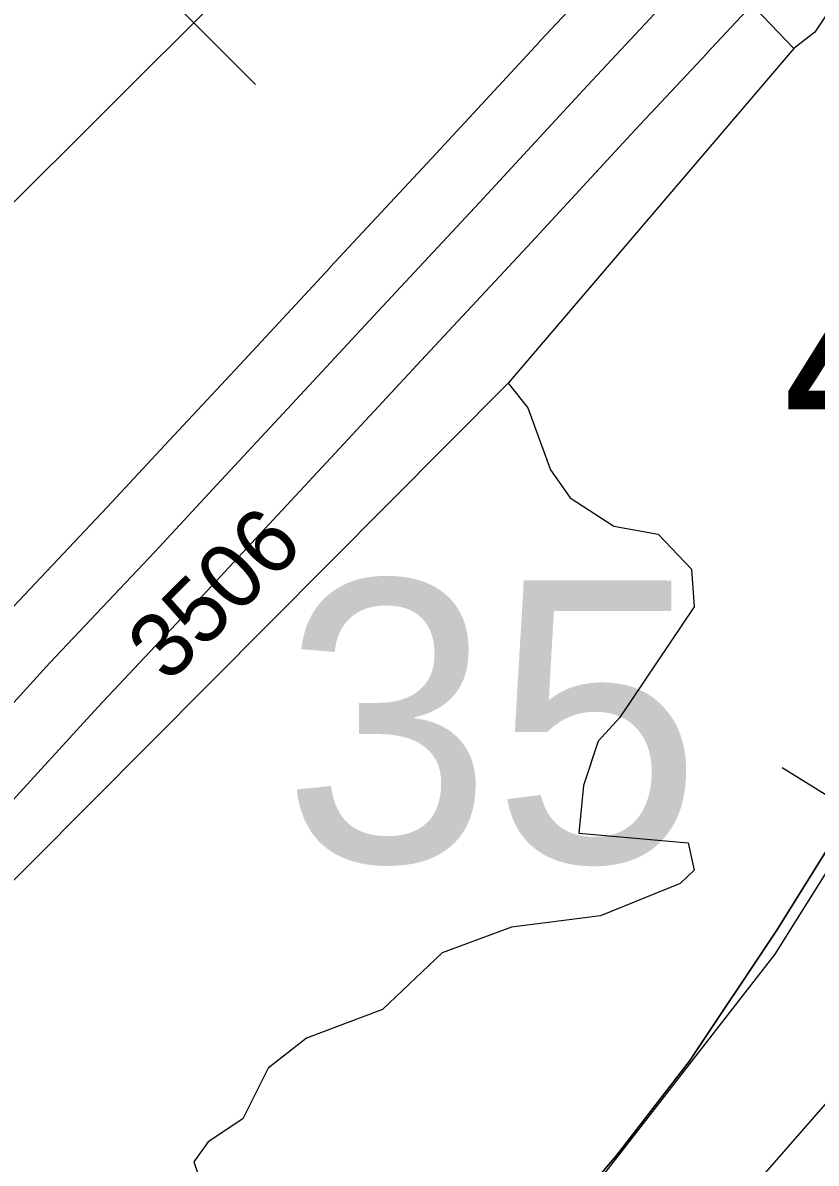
# Model space of a CAD drawing. Extents: x -132.8 to -73.3, y -60 to -26.
# Drawn here: x -111.28 to -110.915, y -38.316 to -37.79 of the extents above; entities that cross this region are included whole.
import ezdxf

# ---------------------------------------------------------------- set-up
doc = ezdxf.new("R2010")
doc.units = 0
for name, color, linetype in [('tdCoHydroRiver', 7, 'Continuous'), ('tdCoInt', 7, 'Continuous'), ('tdCoPipe', 7, 'Continuous'), ('tdCoRRCL', 7, 'Continuous'), ('tdCoSecRdNmbr', 7, 'Continuous'), ('tdCoSecRteBand', 7, 'Continuous'), ('tdCoSecRteCL', 7, 'Continuous'), ('tdCoSectNmbr', 7, 'Continuous'), ('tdCoStrucSecFHWANum', 7, 'Continuous'), ('tdCoSurfAsphalt', 7, 'Continuous')]:
    doc.layers.add(name, color=color, linetype=linetype)

msp = doc.modelspace()

# ---------------------------------------------------------------- linework, layer by layer
at = {"layer": 'tdCoHydroRiver'}
for points in [[(-110.92481, -37.80203), (-110.94633, -37.77939), (-110.95536, -37.76181), (-110.96358, -37.65119), (-110.97666, -37.60668), (-110.9843, -37.59702), (-111.00813, -37.5412), (-111.03989, -37.48676), (-111.05336, -37.45802), (-111.06707, -37.43874), (-111.08834, -37.40665), (-111.10145, -37.36372), (-111.10219, -37.33058), (-111.1081, -37.31465), (-111.10565, -37.2185), (-111.10946, -37.18212), (-111.10932, -37.11429), (-111.11446, -37.06842), (-111.1243, -37.02085), (-111.1436, -36.97303), (-111.17239, -36.92655), (-111.25834, -36.83128), (-111.30259, -36.77179)], [(-110.45661, -37.38652), (-110.63584, -37.48447), (-110.66803, -37.50889), (-110.69397, -37.53662), (-110.7154, -37.57235), (-110.81461, -37.68812), (-110.87719, -37.72911), (-110.88726, -37.75251), (-110.91515, -37.79439), (-110.92481, -37.80203)], [(-110.92481, -37.80203), (-111.05657, -37.9564)], [(-111.05657, -37.9564), (-111.30435, -38.20561), (-111.3588, -38.29885), (-111.37065, -38.3301), (-111.37428, -38.34894), (-111.37763, -38.35674), (-111.3819, -38.46232)], [(-111.05657, -37.9564), (-111.04739, -37.96768), (-111.03706, -37.99634), (-111.02792, -38.00919), (-111.00775, -38.02233), (-110.98732, -38.026), (-110.97195, -38.04217), (-110.97082, -38.05955), (-111.00526, -38.11073), (-111.015, -38.12151), (-111.02183, -38.14185), (-111.02397, -38.16388), (-110.97358, -38.16832), (-110.97075, -38.18101), (-110.97722, -38.18715), (-111.0139, -38.20199), (-111.05506, -38.20725), (-111.08692, -38.21905), (-111.11441, -38.24517), (-111.14947, -38.25847), (-111.16717, -38.27221), (-111.17881, -38.29557), (-111.19487, -38.3062), (-111.20142, -38.3155), (-111.1926, -38.34097)]]:
    msp.add_lwpolyline(points, dxfattribs=at)
at = {"layer": 'tdCoInt'}
msp.add_lwpolyline([(-112.69611, -40.99484), (-112.64562, -40.60133), (-112.63478, -40.52357), (-112.62189, -40.45201), (-112.60449, -40.39983), (-112.57709, -40.34046), (-112.54863, -40.29082), (-112.49537, -40.22197), (-112.41826, -40.12328), (-112.23956, -39.90037), (-112.02719, -39.63144), (-111.72843, -39.2571), (-111.70145, -39.22548), (-111.51597, -38.98997), (-111.3883, -38.83663), (-111.21302, -38.63526), (-110.81494, -38.17986), (-110.67547, -38.01985), (-110.64115, -37.97918)], dxfattribs=at)
at = {"layer": 'tdCoPipe'}
msp.add_line((-111.22992, -37.76151), (-111.17296, -37.81861), dxfattribs=at)
msp.add_lwpolyline([(-105.92976, -34.31427), (-107.13761, -35.28963), (-107.25438, -35.62697), (-107.45155, -35.86939), (-107.61655, -36.0032), (-108.12161, -36.19787), (-108.70028, -36.3613), (-109.27387, -36.46921), (-109.82318, -36.56568), (-110.20818, -36.77262), (-110.65646, -37.24646), (-111.3087, -37.89704), (-111.68231, -38.24125), (-112.04023, -38.60365), (-112.45145, -39.12986), (-112.72378, -39.62901), (-113.08313, -40.06488), (-113.36286, -40.32355), (-113.36037, -40.50634)], dxfattribs=at)
at = {"layer": 'tdCoRRCL'}
msp.add_line((-110.93019, -38.13364), (-110.86657, -38.17335), dxfattribs=at)
for points in [[(-111.07635, -38.39448), (-111.00658, -38.31252), (-110.97305, -38.26917), (-110.93274, -38.20855), (-110.89786, -38.15266), (-110.83012, -38.04564), (-110.76679, -37.942), (-110.69702, -37.83193), (-110.63538, -37.73032), (-110.54021, -37.5813), (-110.51345, -37.53964), (-110.42269, -37.39435), (-110.38306, -37.33203), (-110.30923, -37.21214), (-110.24725, -37.11222), (-110.20568, -37.0468), (-110.11921, -36.91071), (-110.09394, -36.87267), (-110.07783, -36.85245), (-110.05817, -36.83129), (-110.03514, -36.81218), (-110.00574, -36.79233), (-109.96566, -36.77117), (-109.90368, -36.74009)], [(-110.30923, -37.21214), (-110.38306, -37.33203), (-110.42269, -37.39435), (-110.51345, -37.53964), (-110.54021, -37.5813), (-110.63538, -37.73032), (-110.69702, -37.83193), (-110.76679, -37.942), (-110.83012, -38.04564), (-110.89786, -38.15266), (-110.93274, -38.20855), (-110.97305, -38.26917), (-111.00658, -38.31252), (-111.07635, -38.39448)], [(-111.65141, -39.07019), (-111.10646, -38.44238), (-110.93341, -38.21973), (-110.43133, -37.41886)]]:
    msp.add_lwpolyline(points, dxfattribs=at)
at = {"layer": 'tdCoSecRteBand'}
for points in [[(-110.92175, -37.75785), (-110.96491, -37.80421), (-110.96494, -37.80425), (-110.96497, -37.80429), (-110.99794, -37.83946), (-111.04767, -37.89338), (-111.04772, -37.89344), (-111.04777, -37.89349), (-111.09461, -37.94378), (-111.13627, -37.98865), (-111.13628, -37.98865), (-111.13628, -37.98866), (-111.16883, -38.02367), (-111.19742, -38.05449), (-111.1975, -38.05457), (-111.19758, -38.05465), (-111.24575, -38.10577), (-111.28652, -38.15047)], [(-111.28958, -38.0648), (-111.24133, -38.01359), (-111.2128, -37.98285), (-111.21279, -37.98284), (-111.21278, -37.98283), (-111.18023, -37.94782), (-111.13856, -37.90294), (-111.13855, -37.90292), (-111.13853, -37.90291), (-111.09173, -37.85265), (-111.04196, -37.7987), (-111.04188, -37.79861), (-111.0418, -37.79852), (-111.00879, -37.7633)]]:
    msp.add_lwpolyline(points, dxfattribs=at)
at = {"layer": 'tdCoSecRteCL'}
msp.add_lwpolyline([(-111.66843, -38.51654), (-111.65196, -38.49893), (-111.60634, -38.44961), (-111.56047, -38.40078), (-111.50794, -38.34357), (-111.46183, -38.2945), (-111.41251, -38.24123), (-111.3733, -38.19906), (-111.34321, -38.16675), (-111.30869, -38.13026), (-111.26775, -38.08537), (-111.21941, -38.03408), (-111.19081, -38.00325), (-111.15826, -37.96823), (-111.11658, -37.92335), (-111.06972, -37.87304), (-111.01991, -37.81904), (-110.98686, -37.78377), (-110.94371, -37.73741), (-110.91789, -37.70967)], dxfattribs=at)
at = {"layer": 'tdCoSurfAsphalt'}
msp.add_lwpolyline([(-111.30869, -38.13026), (-111.26775, -38.08537), (-111.21941, -38.03408), (-111.19081, -38.00325), (-111.15826, -37.96823), (-111.11658, -37.92335), (-111.06972, -37.87304), (-111.01991, -37.81904), (-110.98686, -37.78377), (-110.94371, -37.73741), (-110.91789, -37.70967), (-110.89735, -37.6876), (-110.85444, -37.64123), (-110.80709, -37.59068), (-110.75727, -37.53766), (-110.72447, -37.5019), (-110.67836, -37.45258), (-110.6463, -37.41756), (-110.62879, -37.39857), (-110.62388, -37.39331), (-110.61808, -37.3871), (-110.58416, -37.35073), (-110.54938, -37.31325), (-110.48724, -37.24765)], dxfattribs=at)

# ---------------------------------------------------------------- texts
at = {"layer": 'tdCoSecRdNmbr'}
msp.add_text('3506', height=0.03, rotation=44.9164, dxfattribs=at).set_placement((-111.2133, -38.09528))
at = {"layer": 'tdCoSectNmbr'}
msp.add_text('35', height=0.13, rotation=359.9163, dxfattribs=at).set_placement((-111.16064, -38.1771))
at = {"layer": 'tdCoStrucSecFHWANum'}
msp.add_text('45350', height=0.085, dxfattribs=at).set_placement((-110.93, -37.98764))

doc.saveas('drawing.dxf')
